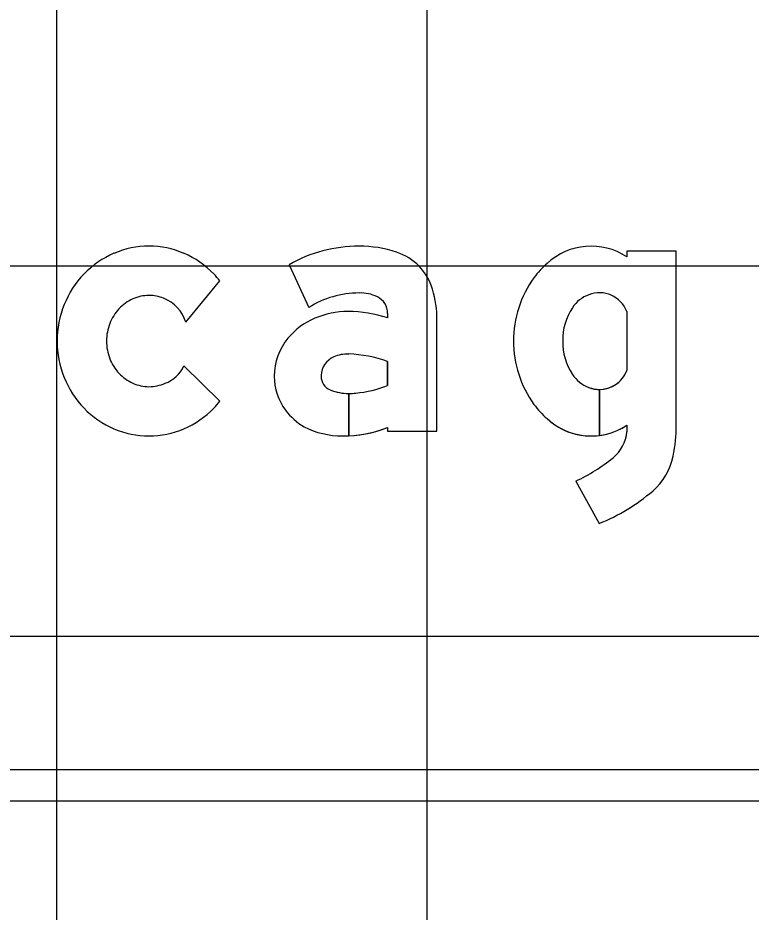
# Model space of a CAD drawing. Extents: x 2193008 to 2198143, y 1236112 to 1237864.
# Drawn here: x 2196956.496 to 2196960.456, y 1237195.615 to 1237200.446 of the extents above; entities that cross this region are included whole.
import ezdxf

# ---------------------------------------------------------------- set-up
doc = ezdxf.new("R2010")
doc.units = 0
for name, color, linetype in [('GSBWFILL', 7, 'Continuous'), ('GSCOLORFILL', 7, 'Continuous'), ('GSOUTLINE', 7, 'Continuous'), ('M-ROADS', 7, 'Continuous')]:
    doc.layers.add(name, color=color, linetype=linetype)

msp = doc.modelspace()

# ---------------------------------------------------------------- linework, layer by layer
at = {"layer": 'GSBWFILL'}
for p, q in [((2196957.4026, 1237198.8014), (2196957.5875, 1237199.0247)), ((2196959.7853, 1237198.8597), (2196959.7853, 1237198.5404)), ((2196957.5875, 1237198.3755), (2196957.3933, 1237198.5655)), ((2196959.6366, 1237198.439), (2196959.6366, 1237198.1901)), ((2196959.6366, 1237198.1901), (2196959.6366, 1237198.439)), ((2196959.7853, 1237198.2456), (2196959.7853, 1237198.2099)), ((2196959.5095, 1237197.9435), (2196959.6357, 1237197.7144))]:
    msp.add_line(p, q, dxfattribs=at)
for points in [[(2196960.0517, 1237198.2469), (2196960.0517, 1237199.1863), (2196959.7853, 1237199.1863), (2196959.7853, 1237199.1545)], [(2196957.9607, 1237199.1128), (2196958.0677, 1237198.882)], [(2196958.4933, 1237198.8495), (2196958.4933, 1237198.825)], [(2196958.4933, 1237198.2325), (2196958.4933, 1237198.2139), (2196958.7597, 1237198.2139), (2196958.7597, 1237198.8149)], [(2196958.4933, 1237198.5892), (2196958.4933, 1237198.4598)], [(2196958.2835, 1237198.1881), (2196958.2835, 1237198.4167)], [(2196958.2836, 1237198.4167), (2196958.2836, 1237198.1881)]]:
    msp.add_lwpolyline(points, dxfattribs=at)
for centre, major_axis, ratio, start_param, end_param in [((2196959.5922, 1237198.8642), (0, 0.3487), 0.999994, 5.696193, 7.034788), ((2196957.2039, 1237198.7337), (0, 0.4791), 0.999994, 0, 0.404999), ((2196957.2039, 1237198.7337), (0, 0.4791), 0.999994, 5.878187, 6.283185), ((2196958.3386, 1237198.4494), (0, 0.7635), 0.999993, 0, 0.517719), ((2196958.3386, 1237198.5609), (0, 0.652), 0.999993, 5.96613, 6.283185), ((2196957.2109, 1237198.7174), (0, 0.4969), 0.999994, 0.404999, 0.80258), ((2196957.1969, 1237198.7174), (0, 0.4969), 0.999994, 5.480605, 5.878187), ((2196958.4484, 1237198.8956), (0, 0.2997), 0.999993, 4.997165, 5.96613), ((2196959.6275, 1237198.7974), (0, 0.4221), 0.999994, 0.704703, 0.952762), ((2196957.2218, 1237198.7069), (0, 0.5121), 0.999994, 0.80258, 1.190101), ((2196957.186, 1237198.7069), (0, 0.5121), 0.999994, 5.381938, 5.480605), ((2196959.7553, 1237198.7001), (0, 0.5826), 0.999994, 0.943678, 1.570796), ((2196957.2039, 1237198.7331), (0, 0.2134), 0.999994, 0, 0.419139), ((2196957.2039, 1237198.7331), (0, 0.2134), 0.999994, 5.902947, 6.283185), ((2196958.3386, 1237198.4494), (0, 0.5104), 0.999993, 0, 0.559495), ((2196958.3481, 1237198.7582), (0, 0.2018), 0.999993, 5.822746, 6.330435), ((2196958.1727, 1237198.8149), (0, 0.587), 0.999993, 4.712389, 4.997165), ((2196959.6461, 1237198.7764), (0, 0.1865), 0.999994, 0.364208, 0.979941), ((2196959.6366, 1237198.8013), (0, 0.1598), 0.999994, 5.086447, 6.647393), ((2196957.2388, 1237198.7001), (0, 0.5304), 0.999994, 1.190101, 1.570796), ((2196957.2111, 1237198.7171), (0, 0.2309), 0.999994, 0.419139, 0.821819), ((2196957.2095, 1237198.7437), (0, 0.2015), 0.999994, 5.002891, 5.909172), ((2196958.3934, 1237198.8495), (0, 0.0999), 0.999993, 4.712389, 5.822746), ((2196957.2222, 1237198.7068), (0, 0.2461), 0.999994, 0.821819, 1.20321), ((2196958.2797, 1237198.4031), (0, 0.4568), 0.999993, 0, 0.404512), ((2196958.2797, 1237198.1873), (0, 0.6725), 0.999993, 5.959871, 6.283185), ((2196959.7467, 1237198.7089), (0, 0.3076), 0.999994, 0.979941, 1.599528), ((2196958.2484, 1237198.4711), (0, 0.382), 0.999993, 0.399285, 0.87593), ((2196957.2395, 1237198.7001), (0, 0.2647), 0.999994, 1.20321, 1.570796), ((2196958.2014, 1237198.5102), (0, 0.3208), 0.999993, 0.87593, 1.570796), ((2196957.2388, 1237198.7001), (0, 0.5304), 0.999994, 1.570796, 1.951491), ((2196957.2395, 1237198.7001), (0, 0.2647), 0.999994, 1.570796, 1.938383), ((2196959.7553, 1237198.7001), (0, 0.5826), 0.999994, 1.570796, 2.197914), ((2196959.7467, 1237198.6912), (0, 0.3076), 0.999994, 1.542065, 2.161651), ((2196957.2222, 1237198.6934), (0, 0.2461), 0.999994, 1.938383, 2.319773), ((2196958.2469, 1237198.5105), (0, 0.1132), 0.999993, 0.408547, 1.530785), ((2196958.2784, 1237198.4376), (0, 0.1926), 0.999993, 6.259455, 6.691732), ((2196958.2644, 1237197.9756), (0, 0.6549), 0.999993, 5.926185, 6.254823), ((2196957.2318, 1237198.6398), (0, 0.1778), 0.999994, 3.479501, 4.280948), ((2196957.2111, 1237198.6831), (0, 0.2309), 0.999994, 2.319773, 2.722453), ((2196958.1872, 1237198.5102), (0, 0.3066), 0.999993, 1.570796, 2.21394), ((2196958.2543, 1237198.5102), (0, 0.1206), 0.999993, 1.530785, 1.570796), ((2196958.2136, 1237198.5102), (0, 0.0799), 0.999993, 1.570796, 2.757027), ((2196959.6461, 1237198.6237), (0, 0.1865), 0.999994, 2.161651, 2.777385), ((2196959.6366, 1237198.5988), (0, 0.1598), 0.999994, 3.142009, 4.338331), ((2196957.2218, 1237198.6933), (0, 0.5121), 0.999994, 1.951491, 2.339013), ((2196957.2039, 1237198.6671), (0, 0.2134), 0.999994, 2.722453, 3.141593), ((2196957.2039, 1237198.6671), (0, 0.2134), 0.999994, 3.141593, 3.560732), ((2196958.268, 1237199.0327), (0, 0.6157), 0.999993, 3.228562, 3.516221), ((2196958.2835, 1237198.6831), (0, 0.2664), 0.999993, 2.757027, 3.141593), ((2196958.2835, 1237198.6831), (0, 0.2664), 0.999993, 3.141843, 3.28451), ((2196959.6366, 1237198.5988), (0, 0.1598), 0.999994, 2.777385, 3.141593), ((2196957.186, 1237198.6933), (0, 0.5121), 0.999994, 3.944173, 4.04284), ((2196957.2109, 1237198.6828), (0, 0.4969), 0.999994, 2.339013, 2.736594), ((2196957.1969, 1237198.6828), (0, 0.4969), 0.999994, 3.546591, 3.944173), ((2196958.2144, 1237198.5306), (0, 0.3406), 0.999993, 2.21394, 2.611125), ((2196959.6275, 1237198.6027), (0, 0.4221), 0.999994, 2.188831, 2.436889), ((2196959.5922, 1237198.536), (0, 0.3487), 0.999994, 2.38999, 3.269164), ((2196957.2039, 1237198.6664), (0, 0.4791), 0.999994, 2.736594, 3.141593), ((2196957.2039, 1237198.6664), (0, 0.4791), 0.999994, 3.141593, 3.546591), ((2196958.2493, 1237198.6456), (0, 0.4583), 0.999993, 2.672443, 3.141593), ((2196958.2493, 1237198.8672), (0, 0.6799), 0.999993, 3.192057, 3.508644), ((2196959.5922, 1237198.536), (0, 0.3487), 0.999994, 3.269357, 3.728585), ((2196959.186, 1237198.2469), (0, 0.8658), 0.999994, 4.516397, 4.712389), ((2196958.2493, 1237198.8672), (0, 0.6799), 0.999993, 3.141593, 3.191959), ((2196959.5827, 1237198.2279), (0, 0.2034), 0.999994, 3.821067, 4.623797), ((2196959.7085, 1237198.1431), (0, 0.333), 0.999994, 3.848521, 4.516397), ((2196959.0813, 1237198.8487), (0, 1.0014), 0.999994, 3.583493, 3.821067), ((2196959.2408, 1237198.6907), (0, 1.0531), 0.999994, 3.525928, 3.848521)]:
    msp.add_ellipse(centre, major_axis=major_axis, ratio=ratio, start_param=start_param, end_param=end_param, dxfattribs=at)
at = {"layer": 'GSCOLORFILL'}
for p, q in [((2196957.4026, 1237198.8014), (2196957.5875, 1237199.0247)), ((2196959.7853, 1237198.8597), (2196959.7853, 1237198.5404)), ((2196957.5875, 1237198.3755), (2196957.3933, 1237198.5655)), ((2196959.6366, 1237198.439), (2196959.6366, 1237198.1901)), ((2196959.6366, 1237198.1901), (2196959.6366, 1237198.439)), ((2196959.7853, 1237198.2456), (2196959.7853, 1237198.2099)), ((2196959.5095, 1237197.9435), (2196959.6357, 1237197.7144)), ((2196965.3673, 1237196.3834), (2196952.3819, 1237196.3834)), ((2196952.3819, 1237196.2169), (2196965.3673, 1237196.2169))]:
    msp.add_line(p, q, dxfattribs=at)
for points in [[(2196960.0517, 1237198.2469), (2196960.0517, 1237199.1863), (2196959.7853, 1237199.1863), (2196959.7853, 1237199.1545)], [(2196957.9607, 1237199.1128), (2196958.0677, 1237198.882)], [(2196958.4933, 1237198.8495), (2196958.4933, 1237198.825)], [(2196958.4933, 1237198.2325), (2196958.4933, 1237198.2139), (2196958.7597, 1237198.2139), (2196958.7597, 1237198.8149)], [(2196958.4933, 1237198.5892), (2196958.4933, 1237198.4598)], [(2196958.2835, 1237198.1881), (2196958.2835, 1237198.4167)], [(2196958.2836, 1237198.4167), (2196958.2836, 1237198.1881)]]:
    msp.add_lwpolyline(points, dxfattribs=at)
for centre, major_axis, ratio, start_param, end_param in [((2196959.5922, 1237198.8642), (0, 0.3487), 0.999994, 5.696193, 7.034788), ((2196957.2039, 1237198.7337), (0, 0.4791), 0.999994, 0, 0.404999), ((2196957.2039, 1237198.7337), (0, 0.4791), 0.999994, 5.878187, 6.283185), ((2196958.3386, 1237198.4494), (0, 0.7635), 0.999993, 0, 0.517719), ((2196958.3386, 1237198.5609), (0, 0.652), 0.999993, 5.96613, 6.283185), ((2196957.2109, 1237198.7174), (0, 0.4969), 0.999994, 0.404999, 0.80258), ((2196957.1969, 1237198.7174), (0, 0.4969), 0.999994, 5.480605, 5.878187), ((2196958.4484, 1237198.8956), (0, 0.2997), 0.999993, 4.997165, 5.96613), ((2196959.6275, 1237198.7974), (0, 0.4221), 0.999994, 0.704703, 0.952762), ((2196957.2218, 1237198.7069), (0, 0.5121), 0.999994, 0.80258, 1.190101), ((2196957.186, 1237198.7069), (0, 0.5121), 0.999994, 5.381938, 5.480605), ((2196959.7553, 1237198.7001), (0, 0.5826), 0.999994, 0.943678, 1.570796), ((2196957.2039, 1237198.7331), (0, 0.2134), 0.999994, 0, 0.419139), ((2196957.2039, 1237198.7331), (0, 0.2134), 0.999994, 5.902947, 6.283185), ((2196958.3386, 1237198.4494), (0, 0.5104), 0.999993, 0, 0.559495), ((2196958.3481, 1237198.7582), (0, 0.2018), 0.999993, 5.822746, 6.330435), ((2196958.1727, 1237198.8149), (0, 0.587), 0.999993, 4.712389, 4.997165), ((2196959.6461, 1237198.7764), (0, 0.1865), 0.999994, 0.364208, 0.979941), ((2196959.6366, 1237198.8013), (0, 0.1598), 0.999994, 5.086447, 6.647393), ((2196957.2388, 1237198.7001), (0, 0.5304), 0.999994, 1.190101, 1.570796), ((2196957.2111, 1237198.7171), (0, 0.2309), 0.999994, 0.419139, 0.821819), ((2196957.2095, 1237198.7437), (0, 0.2015), 0.999994, 5.002891, 5.909172), ((2196958.3934, 1237198.8495), (0, 0.0999), 0.999993, 4.712389, 5.822746), ((2196957.2222, 1237198.7068), (0, 0.2461), 0.999994, 0.821819, 1.20321), ((2196958.2797, 1237198.4031), (0, 0.4568), 0.999993, 0, 0.404512), ((2196958.2797, 1237198.1873), (0, 0.6725), 0.999993, 5.959871, 6.283185), ((2196959.7467, 1237198.7089), (0, 0.3076), 0.999994, 0.979941, 1.599528), ((2196958.2484, 1237198.4711), (0, 0.382), 0.999993, 0.399285, 0.87593), ((2196957.2395, 1237198.7001), (0, 0.2647), 0.999994, 1.20321, 1.570796), ((2196958.2014, 1237198.5102), (0, 0.3208), 0.999993, 0.87593, 1.570796), ((2196957.2388, 1237198.7001), (0, 0.5304), 0.999994, 1.570796, 1.951491), ((2196957.2395, 1237198.7001), (0, 0.2647), 0.999994, 1.570796, 1.938383), ((2196959.7553, 1237198.7001), (0, 0.5826), 0.999994, 1.570796, 2.197914), ((2196959.7467, 1237198.6912), (0, 0.3076), 0.999994, 1.542065, 2.161651), ((2196957.2222, 1237198.6934), (0, 0.2461), 0.999994, 1.938383, 2.319773), ((2196958.2469, 1237198.5105), (0, 0.1132), 0.999993, 0.408547, 1.530785), ((2196958.2784, 1237198.4376), (0, 0.1926), 0.999993, 6.259455, 6.691732), ((2196958.2644, 1237197.9756), (0, 0.6549), 0.999993, 5.926185, 6.254823), ((2196957.2318, 1237198.6398), (0, 0.1778), 0.999994, 3.479501, 4.280948), ((2196957.2111, 1237198.6831), (0, 0.2309), 0.999994, 2.319773, 2.722453), ((2196958.1872, 1237198.5102), (0, 0.3066), 0.999993, 1.570796, 2.21394), ((2196958.2543, 1237198.5102), (0, 0.1206), 0.999993, 1.530785, 1.570796), ((2196958.2136, 1237198.5102), (0, 0.0799), 0.999993, 1.570796, 2.757027), ((2196959.6461, 1237198.6237), (0, 0.1865), 0.999994, 2.161651, 2.777385), ((2196959.6366, 1237198.5988), (0, 0.1598), 0.999994, 3.142009, 4.338331), ((2196957.2218, 1237198.6933), (0, 0.5121), 0.999994, 1.951491, 2.339013), ((2196957.2039, 1237198.6671), (0, 0.2134), 0.999994, 2.722453, 3.141593), ((2196957.2039, 1237198.6671), (0, 0.2134), 0.999994, 3.141593, 3.560732), ((2196958.268, 1237199.0327), (0, 0.6157), 0.999993, 3.228562, 3.516221), ((2196958.2835, 1237198.6831), (0, 0.2664), 0.999993, 2.757027, 3.141593), ((2196958.2835, 1237198.6831), (0, 0.2664), 0.999993, 3.141843, 3.28451), ((2196959.6366, 1237198.5988), (0, 0.1598), 0.999994, 2.777385, 3.141593), ((2196957.186, 1237198.6933), (0, 0.5121), 0.999994, 3.944173, 4.04284), ((2196957.2109, 1237198.6828), (0, 0.4969), 0.999994, 2.339013, 2.736594), ((2196957.1969, 1237198.6828), (0, 0.4969), 0.999994, 3.546591, 3.944173), ((2196958.2144, 1237198.5306), (0, 0.3406), 0.999993, 2.21394, 2.611125), ((2196959.6275, 1237198.6027), (0, 0.4221), 0.999994, 2.188831, 2.436889), ((2196959.5922, 1237198.536), (0, 0.3487), 0.999994, 2.38999, 3.269164), ((2196957.2039, 1237198.6664), (0, 0.4791), 0.999994, 2.736594, 3.141593), ((2196957.2039, 1237198.6664), (0, 0.4791), 0.999994, 3.141593, 3.546591), ((2196958.2493, 1237198.6456), (0, 0.4583), 0.999993, 2.672443, 3.141593), ((2196958.2493, 1237198.8672), (0, 0.6799), 0.999993, 3.192057, 3.508644), ((2196959.5922, 1237198.536), (0, 0.3487), 0.999994, 3.269357, 3.728585), ((2196959.186, 1237198.2469), (0, 0.8658), 0.999994, 4.516397, 4.712389), ((2196958.2493, 1237198.8672), (0, 0.6799), 0.999993, 3.141593, 3.191959), ((2196959.5827, 1237198.2279), (0, 0.2034), 0.999994, 3.821067, 4.623797), ((2196959.7085, 1237198.1431), (0, 0.333), 0.999994, 3.848521, 4.516397), ((2196959.0813, 1237198.8487), (0, 1.0014), 0.999994, 3.583493, 3.821067), ((2196959.2408, 1237198.6907), (0, 1.0531), 0.999994, 3.525928, 3.848521)]:
    msp.add_ellipse(centre, major_axis=major_axis, ratio=ratio, start_param=start_param, end_param=end_param, dxfattribs=at)
at = {"layer": 'GSOUTLINE'}
for p, q in [((2196957.4026, 1237198.8014), (2196957.5875, 1237199.0247)), ((2196959.7853, 1237198.8597), (2196959.7853, 1237198.5404)), ((2196957.5875, 1237198.3755), (2196957.3933, 1237198.5655)), ((2196959.7853, 1237198.2456), (2196959.7853, 1237198.2099)), ((2196959.5095, 1237197.9435), (2196959.6357, 1237197.7144))]:
    msp.add_line(p, q, dxfattribs=at)
for points in [[(2196960.0517, 1237198.2469), (2196960.0517, 1237199.1863), (2196959.7853, 1237199.1863), (2196959.7853, 1237199.1545)], [(2196957.9607, 1237199.1128), (2196958.0677, 1237198.882)], [(2196958.4933, 1237198.8495), (2196958.4933, 1237198.825)], [(2196958.4933, 1237198.2325), (2196958.4933, 1237198.2139), (2196958.7597, 1237198.2139), (2196958.7597, 1237198.8149)], [(2196958.4933, 1237198.4598), (2196958.4933, 1237198.5892)]]:
    msp.add_lwpolyline(points, dxfattribs=at)
for centre, major_axis, ratio, start_param, end_param in [((2196959.5922, 1237198.8642), (0, 0.3487), 0.999994, 5.696193, 7.034788), ((2196957.2039, 1237198.7337), (0, 0.4791), 0.999994, 0, 0.404999), ((2196957.2039, 1237198.7337), (0, 0.4791), 0.999994, 5.878187, 6.283185), ((2196958.3386, 1237198.4494), (0, 0.7635), 0.999993, 6.283185, 6.800904), ((2196958.3386, 1237198.5609), (0, 0.652), 0.999993, 5.96613, 6.283185), ((2196957.2109, 1237198.7174), (0, 0.4969), 0.999994, 0.404999, 0.80258), ((2196957.1969, 1237198.7174), (0, 0.4969), 0.999994, 5.480605, 5.878187), ((2196958.4484, 1237198.8956), (0, 0.2997), 0.999993, 4.997165, 5.96613), ((2196959.6275, 1237198.7974), (0, 0.4221), 0.999994, 0.704703, 0.952762), ((2196957.2218, 1237198.7069), (0, 0.5121), 0.999994, 0.80258, 1.190101), ((2196957.186, 1237198.7069), (0, 0.5121), 0.999994, 5.381938, 5.480605), ((2196959.7553, 1237198.7001), (0, 0.5826), 0.999994, 0.943678, 1.570796), ((2196957.2039, 1237198.7331), (0, 0.2134), 0.999994, 0, 0.419139), ((2196957.2039, 1237198.7331), (0, 0.2134), 0.999994, 5.902947, 6.283185), ((2196958.3386, 1237198.4494), (0, 0.5104), 0.999993, 0, 0.559495), ((2196958.3481, 1237198.7582), (0, 0.2018), 0.999993, 5.822746, 6.330435), ((2196958.1727, 1237198.8149), (0, 0.587), 0.999993, 4.712389, 4.997165), ((2196959.6461, 1237198.7764), (0, 0.1865), 0.999994, 0.364208, 0.979941), ((2196959.6366, 1237198.8013), (0, 0.1598), 0.999994, 5.086447, 6.647393), ((2196957.2388, 1237198.7001), (0, 0.5304), 0.999994, 1.190101, 1.570796), ((2196957.2111, 1237198.7171), (0, 0.2309), 0.999994, 0.419139, 0.821819), ((2196957.2095, 1237198.7437), (0, 0.2015), 0.999994, 5.002891, 5.909172), ((2196958.3934, 1237198.8495), (0, 0.0999), 0.999993, 4.712389, 5.822746), ((2196957.2222, 1237198.7068), (0, 0.2461), 0.999994, 0.821819, 1.20321), ((2196958.2797, 1237198.4031), (0, 0.4568), 0.999993, 0, 0.404512), ((2196958.2797, 1237198.1873), (0, 0.6725), 0.999993, 5.959871, 6.283185), ((2196959.7467, 1237198.7089), (0, 0.3076), 0.999994, 0.979941, 1.599528), ((2196958.2484, 1237198.4711), (0, 0.382), 0.999993, 0.399285, 0.87593), ((2196957.2395, 1237198.7001), (0, 0.2647), 0.999994, 1.20321, 1.570796), ((2196958.2014, 1237198.5102), (0, 0.3208), 0.999993, 0.87593, 1.570796), ((2196957.2388, 1237198.7001), (0, 0.5304), 0.999994, 1.570796, 1.951491), ((2196957.2395, 1237198.7001), (0, 0.2647), 0.999994, 1.570796, 1.938383), ((2196959.7553, 1237198.7001), (0, 0.5826), 0.999994, 1.570796, 2.197914), ((2196959.7467, 1237198.6912), (0, 0.3076), 0.999994, 1.542065, 2.161651), ((2196957.2222, 1237198.6934), (0, 0.2461), 0.999994, 1.938383, 2.319773), ((2196958.2469, 1237198.5105), (0, 0.1132), 0.999993, 0.408547, 1.530785), ((2196958.2784, 1237198.4376), (0, 0.1926), 0.999993, 6.25958, 6.691732), ((2196958.2644, 1237197.9756), (0, 0.6549), 0.999993, 5.926185, 6.254787), ((2196958.2828, 1237198.6202), (0, 0.00999), 0.999993, 6.254787, 6.25958), ((2196957.2318, 1237198.6398), (0, 0.1778), 0.999994, 3.479501, 4.280948), ((2196957.2111, 1237198.6831), (0, 0.2309), 0.999994, 2.319773, 2.722453), ((2196958.1872, 1237198.5102), (0, 0.3066), 0.999993, 1.570796, 2.21394), ((2196958.2543, 1237198.5102), (0, 0.1206), 0.999993, 1.530785, 1.570796), ((2196958.2136, 1237198.5102), (0, 0.0799), 0.999993, 1.570796, 2.757027), ((2196959.6461, 1237198.6237), (0, 0.1865), 0.999994, 2.161651, 2.777385), ((2196959.6366, 1237198.5988), (0, 0.1598), 0.999994, 2.777385, 4.338331), ((2196957.2218, 1237198.6933), (0, 0.5121), 0.999994, 1.951491, 2.339013), ((2196957.2039, 1237198.6671), (0, 0.2134), 0.999994, 2.722453, 3.141593), ((2196957.2039, 1237198.6671), (0, 0.2134), 0.999994, 3.141593, 3.560732), ((2196958.268, 1237199.0327), (0, 0.6157), 0.999993, 3.228562, 3.516221), ((2196958.2835, 1237198.6831), (0, 0.2664), 0.999993, 2.757027, 3.28451), ((2196957.186, 1237198.6933), (0, 0.5121), 0.999994, 3.944173, 4.04284), ((2196957.2109, 1237198.6828), (0, 0.4969), 0.999994, 2.339013, 2.736594), ((2196957.1969, 1237198.6828), (0, 0.4969), 0.999994, 3.546591, 3.944173), ((2196958.2144, 1237198.5306), (0, 0.3406), 0.999993, 2.21394, 2.611125), ((2196959.6275, 1237198.6027), (0, 0.4221), 0.999994, 2.188831, 2.436889), ((2196959.5922, 1237198.536), (0, 0.3487), 0.999994, 2.38999, 3.728585), ((2196957.2039, 1237198.6664), (0, 0.4791), 0.999994, 2.736594, 3.141593), ((2196957.2039, 1237198.6664), (0, 0.4791), 0.999994, 3.141593, 3.546591), ((2196958.2493, 1237198.6456), (0, 0.4583), 0.999993, 2.672443, 3.141593), ((2196958.2493, 1237198.8672), (0, 0.6799), 0.999993, 3.141593, 3.508644), ((2196959.186, 1237198.2469), (0, 0.8658), 0.999994, 4.516397, 4.712389), ((2196959.5827, 1237198.2279), (0, 0.2034), 0.999994, 3.821067, 4.623797), ((2196959.7085, 1237198.1431), (0, 0.333), 0.999994, 3.848521, 4.516397), ((2196959.0813, 1237198.8487), (0, 1.0014), 0.999994, 3.583493, 3.821067), ((2196959.2408, 1237198.6907), (0, 1.0531), 0.999994, 3.525928, 3.848521)]:
    msp.add_ellipse(centre, major_axis=major_axis, ratio=ratio, start_param=start_param, end_param=end_param, dxfattribs=at)
at = {"layer": 'M-ROADS'}
for p, q in [((2196956.7065, 1237163.1062), (2196956.7065, 1237223.1062)), ((2196958.7065, 1237163.1062), (2196958.7065, 1237223.1062)), ((2196944.7065, 1237199.1062), (2197074.7065, 1237199.1062)), ((2196944.7065, 1237197.1062), (2197074.7065, 1237197.1062))]:
    msp.add_line(p, q, dxfattribs=at)

doc.saveas('drawing.dxf')
